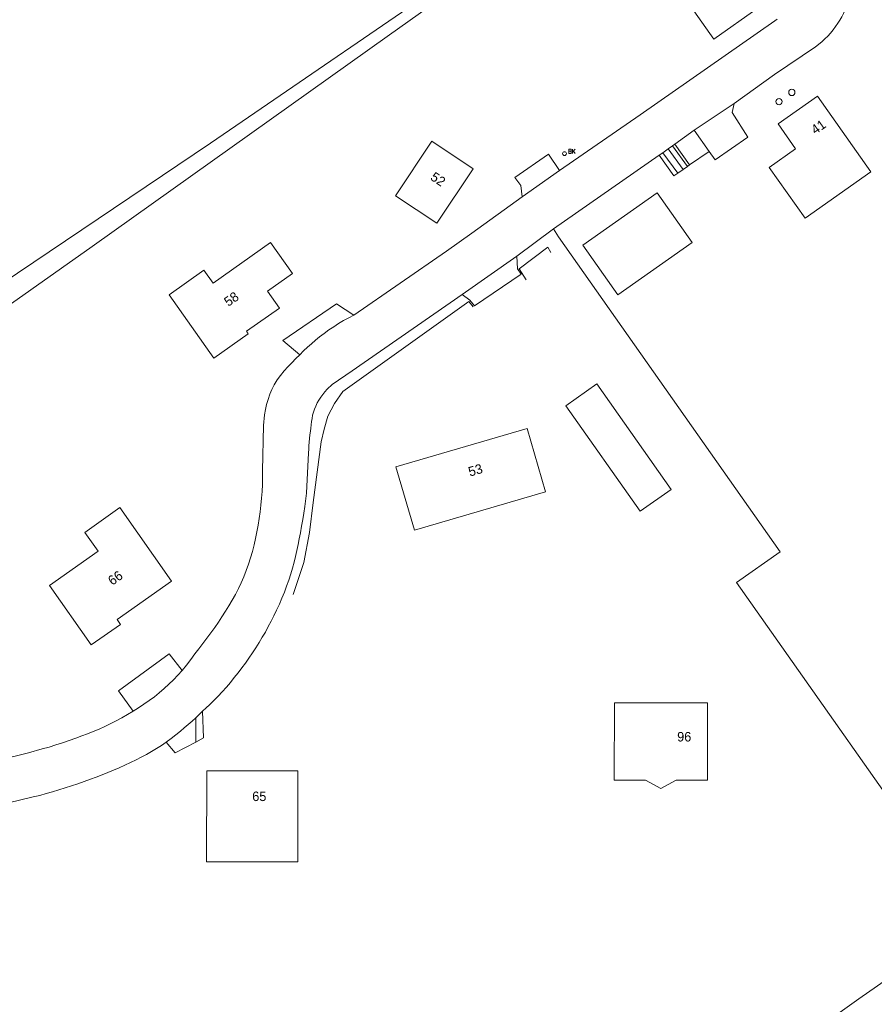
# Model space of a CAD drawing. Header units: metres. Extents: x 138165 to 154469, y 480134 to 494189.
# Tile 366 of 656: x 150519 to 150632, y 482592 to 482721. Entities that reach past the tile are written whole.
import ezdxf

# ---------------------------------------------------------------- set-up
doc = ezdxf.new("R2010")
doc.units = ezdxf.units.M
doc.header["$LTSCALE"] = 0.001
doc.header["$MEASUREMENT"] = 0
for name, color, linetype, lineweight in [('Level 5', 7, 'Continuous', 0), ('TOP-L-terrein schutting raster hek leuning', 7, 'Continuous', 0), ('TOP-L-topo objecten punt', 7, 'Continuous', 0), ('TOP-L-topo objecten vlak', 7, 'Continuous', 0), ('TOP-T-topo huisnummering naamgeving', 7, 'Continuous', 0)]:
    doc.layers.add(name, color=color, linetype=linetype, lineweight=lineweight)
doc.styles.add('Style-INTL_ISO', font='INTL_ISO.shx')
doc.styles.add('Style-STANDARD', font='STANDARD.shx')

# ---------------------------------------------------------------- blocks, each defined once
blk = doc.blocks.new('*U13')
at = {"layer": 'Level 5', "color": 7, "linetype": 'Continuous', "lineweight": 0}
blk.add_circle((0, 0), 0.0415, dxfattribs=at)
blk = doc.blocks.new('150')
at = {"layer": 'Level 5', "color": 7, "linetype": 'Continuous', "lineweight": 0}
blk.add_blockref('*U13', (0, 0), dxfattribs=at)
blk = doc.blocks.new('72')
at = {"layer": 'TOP-L-topo objecten punt', "color": 7, "linetype": 'Continuous', "lineweight": 0}
blk.add_circle((0, 0), 0.025, dxfattribs=at)
at = {"layer": 'TOP-L-topo objecten punt', "color": 7, "linetype": 'Continuous', "lineweight": 0, "style": 'Style-STANDARD'}
blk.add_text('BK', height=0.06, dxfattribs=at).set_placement((0.0483, 0))

msp = doc.modelspace()

# ---------------------------------------------------------------- linework, layer by layer
at = {"layer": 'TOP-L-terrein schutting raster hek leuning', "flags": 128}
for points in [[(150588.91, 482690.82), (150588.49, 482691.52), (150584.72, 482688.69), (150585.64, 482687.24)], [(150554.96, 482645.78), (150556.34, 482649.99), (150557.09, 482653.95), (150557.58, 482657.88), (150558.65, 482665.88), (150559.02, 482667.57), (150559.51, 482669.26), (150560.38, 482670.94), (150561.47, 482672.53), (150578.07, 482684.39), (150578.68, 482683.65)]]:
    msp.add_lwpolyline(points, dxfattribs=at)
at = {"layer": 'TOP-L-topo objecten vlak', "flags": 128}
for points in [[(150730.3, 482839.16), (150728.73, 482838.79), (150722.72, 482834.66), (150714.31, 482828.94), (150698.48, 482817.44), (150672.91, 482799.27), (150664.27, 482792.77), (150655.02, 482785.91), (150655.84, 482785.01), (150656, 482783.83), (150649.42, 482779.45), (150638.76, 482772.11), (150619.29, 482758.13), (150605.88, 482748.51), (150579.21, 482729.35), (150544.03, 482705.23), (150490.97, 482669.51), (150487.58, 482668.61), (150484.27, 482664.45), (150456.1, 482644.51), (150454.59, 482643.26)], [(150456.3, 482640.31), (150458.02, 482640.9), (150483.22, 482659.71), (150528.45, 482691.62), (150567.62, 482719.49), (150605.71, 482746.54), (150616.96, 482754.52)], [(150603.72, 482728.36), (150610.38, 482718.92), (150616.22, 482723.04), (150609.57, 482732.48)], [(150613.06, 482710.46), (150618.36, 482714.28), (150623.78, 482717.91), (150624.61, 482718.59), (150625.01, 482718.96), (150625.39, 482719.34), (150625.75, 482719.74), (150626.09, 482720.16), (150626.41, 482720.59), (150626.71, 482721.03), (150626.98, 482721.45), (150627.22, 482721.88), (150627.45, 482722.32), (150627.65, 482722.77), (150627.84, 482723.22), (150628.01, 482723.69)], [(150618.74, 482721.55), (150618.4, 482721.34), (150600.65, 482708.96), (150590.03, 482701.63)], [(150618.85, 482707.76), (150621.15, 482704.49), (150617.67, 482702.04), (150622.4, 482695.34), (150631.06, 482701.44), (150624.04, 482711.41), (150618.85, 482707.76)], [(150613.06, 482710.46), (150607.8, 482706.92)], [(150609.74, 482704.15), (150610.57, 482703.03), (150614.87, 482706.02), (150612.81, 482709.28), (150613.06, 482710.46)], [(150607.8, 482706.92), (150605.22, 482705.11)], [(150609.74, 482704.15), (150607.8, 482706.92)], [(150568.43, 482698.28), (150573.87, 482694.67), (150578.64, 482701.86), (150573.21, 482705.47), (150568.43, 482698.28)], [(150603.67, 482703.94), (150604.35, 482704.48)], [(150604.94, 482704.87), (150604.35, 482704.48)], [(150604.35, 482704.48), (150606.32, 482701.76)], [(150604.94, 482704.87), (150605.22, 482705.11)], [(150606.91, 482702.17), (150604.94, 482704.87)], [(150605.22, 482705.11), (150607.18, 482702.37)], [(150585.11, 482698.14), (150584.94, 482699.63), (150584.17, 482700.72), (150588.6, 482703.77), (150590.03, 482701.63)], [(150589.25, 482693.96), (150603.15, 482703.66)], [(150603.15, 482703.66), (150603.67, 482703.94)], [(150603.15, 482703.66), (150605.11, 482700.91), (150605.62, 482701.26)], [(150605.62, 482701.26), (150603.67, 482703.94)], [(150607.18, 482702.37), (150609.74, 482704.15)], [(150590.03, 482701.63), (150585.11, 482698.14)], [(150606.32, 482701.76), (150605.62, 482701.26)], [(150606.32, 482701.76), (150606.91, 482702.17)], [(150607.18, 482702.37), (150606.91, 482702.17)], [(150585.11, 482698.14), (150578.5, 482693.35), (150575.15, 482690.99), (150562.95, 482682.58)], [(150593.11, 482691.77), (150597.71, 482685.23), (150607.52, 482692.14), (150602.92, 482698.68), (150593.11, 482691.77)], [(150584.4, 482690.36), (150589.25, 482693.96)], [(150589.25, 482693.96), (150589.89, 482692.87), (150619.11, 482651.38), (150613.38, 482647.35), (150643.01, 482605.28)], [(150538.62, 482685.26), (150544.5, 482676.92), (150549.03, 482680.11), (150548.8, 482680.44), (150553.15, 482683.5), (150551.58, 482685.73), (150554.85, 482688.04), (150551.96, 482692.12), (150544.38, 482686.78), (150543.19, 482688.48), (150538.62, 482685.26)], [(150584.4, 482690.36), (150577.22, 482685.3)], [(150577.22, 482685.3), (150578.23, 482684.56), (150578.84, 482683.79), (150585, 482687.96), (150584.52, 482688.67), (150584.4, 482690.36)], [(150543.01, 482630.41), (150543.46, 482630.83), (150543.91, 482631.24), (150544.49, 482631.81), (150545.05, 482632.38), (150545.6, 482632.97), (150546.14, 482633.58), (150546.67, 482634.19), (150547.18, 482634.82), (150547.68, 482635.45), (150548.17, 482636.09), (150548.65, 482636.74), (150549.12, 482637.4), (150549.58, 482638.07), (150550.02, 482638.75), (150550.45, 482639.43), (150550.87, 482640.13), (150551.28, 482640.83), (150551.67, 482641.54), (150552.05, 482642.25), (150552.41, 482642.97), (150552.76, 482643.71), (150553.12, 482644.48), (150553.45, 482645.27), (150553.78, 482646.07), (150554.08, 482646.87), (150554.37, 482647.68), (150554.63, 482648.49), (150554.86, 482649.25), (150555.06, 482650.02), (150555.25, 482650.79), (150555.43, 482651.56), (150555.59, 482652.34), (150555.74, 482653.12), (150555.89, 482653.9), (150556.05, 482654.76), (150556.2, 482655.63), (150556.34, 482656.49), (150556.46, 482657.36), (150556.68, 482659.1), (150556.97, 482664.42), (150556.99, 482664.9), (150557.02, 482665.37), (150557.06, 482665.85), (150557.1, 482666.32), (150557.15, 482666.8), (150557.21, 482667.27), (150557.27, 482667.7), (150557.31, 482668.12), (150557.36, 482668.55), (150557.43, 482668.97), (150557.51, 482669.39), (150557.61, 482669.8), (150557.75, 482670.2), (150557.92, 482670.6), (150558.11, 482671.01), (150558.33, 482671.39), (150558.58, 482671.77), (150558.84, 482672.13), (150559.12, 482672.48), (150559.42, 482672.81), (150560.07, 482673.42), (150562.7, 482675.25), (150577.22, 482685.3)], [(150555.83, 482677.36), (150553.6, 482679.23), (150560.65, 482684.08), (150562.95, 482682.58)], [(150562.95, 482682.58), (150562.27, 482682.22), (150561.59, 482681.85), (150560.93, 482681.46), (150560.28, 482681.05), (150559.64, 482680.62), (150559.02, 482680.17), (150558.41, 482679.71), (150557.87, 482679.26), (150557.34, 482678.81), (150556.83, 482678.34), (150556.32, 482677.85), (150555.83, 482677.36)], [(150555.83, 482677.36), (150555.3, 482676.84), (150554.77, 482676.31), (150554.24, 482675.77), (150553.74, 482675.22), (150553.27, 482674.64), (150552.84, 482674.04), (150552.46, 482673.4), (150552.15, 482672.78), (150551.88, 482672.14), (150551.64, 482671.48), (150551.44, 482670.81), (150551.28, 482670.13), (150551.15, 482669.44), (150551.02, 482668.05), (150550.91, 482662.07), (150550.91, 482661.17), (150550.89, 482660.27), (150550.84, 482659.36), (150550.78, 482658.46), (150550.69, 482657.56), (150550.58, 482656.66), (150550.46, 482655.79), (150550.32, 482654.91), (150550.17, 482654.04), (150549.99, 482653.17), (150549.79, 482652.3), (150549.57, 482651.45), (150549.33, 482650.59), (150549.06, 482649.75), (150548.76, 482648.92), (150548.44, 482648.09), (150548.1, 482647.31), (150547.72, 482646.54), (150547.33, 482645.78), (150546.91, 482645.03), (150546.47, 482644.29), (150546.02, 482643.56), (150545.56, 482642.84), (150545.09, 482642.12), (150544.61, 482641.41), (150544.1, 482640.7), (150543.58, 482640.01), (150543.05, 482639.32), (150542.52, 482638.63), (150541.99, 482637.95), (150541.44, 482637.21), (150540.88, 482636.47), (150540.3, 482635.76)], [(150590.86, 482670.64), (150600.65, 482656.74), (150604.74, 482659.62), (150594.95, 482673.52), (150590.86, 482670.64)], [(150568.48, 482662.61), (150570.91, 482654.26), (150588.2, 482659.31), (150585.76, 482667.66), (150568.48, 482662.61)], [(150532.1, 482657.21), (150527.48, 482653.96), (150529.24, 482651.46), (150522.82, 482646.94), (150528.33, 482639.14), (150532.17, 482641.84), (150531.73, 482642.46), (150538.93, 482647.52), (150532.1, 482657.21)], [(150533.86, 482630.4), (150531.93, 482633.08), (150538.62, 482637.96), (150540.3, 482635.76)], [(150540.3, 482635.76), (150539.74, 482635.13), (150539.16, 482634.53), (150538.55, 482633.94), (150537.94, 482633.37), (150537.3, 482632.82), (150536.65, 482632.3), (150535.97, 482631.79), (150535.28, 482631.31), (150534.58, 482630.85), (150533.86, 482630.4)], [(150533.86, 482630.4), (150533.12, 482629.96), (150532.38, 482629.53), (150531.62, 482629.12), (150530.85, 482628.73), (150530.11, 482628.38), (150529.36, 482628.04), (150528.6, 482627.73), (150527.84, 482627.43), (150527.08, 482627.14), (150526.31, 482626.86), (150525.43, 482626.54), (150524.55, 482626.24), (150523.66, 482625.96), (150522.77, 482625.68), (150521.88, 482625.42), (150520.08, 482624.93), (150512.91, 482623.16), (150512.21, 482622.95), (150511.52, 482622.74), (150510.82, 482622.52), (150510.13, 482622.31)], [(150542.12, 482626.31), (150543.11, 482626.87), (150543.01, 482630.41)], [(150542.12, 482629.54), (150542.57, 482629.97), (150543.01, 482630.41)], [(150605.39, 482621.32), (150609.53, 482621.31), (150609.55, 482631.49), (150597.27, 482631.52), (150597.25, 482621.33), (150601.39, 482621.32), (150603.39, 482620.22), (150605.39, 482621.32)], [(150542.12, 482629.54), (150541.62, 482629.09), (150541.11, 482628.64), (150540.6, 482628.2), (150540.08, 482627.77), (150539.47, 482627.27), (150538.85, 482626.78), (150538.22, 482626.31)], [(150542.12, 482626.31), (150542.12, 482629.54)], [(150514.13, 482617.52), (150520.68, 482619.1), (150521.54, 482619.31), (150522.38, 482619.54), (150523.23, 482619.78), (150524.07, 482620.03), (150524.91, 482620.29), (150525.75, 482620.56), (150526.58, 482620.84), (150527.41, 482621.13), (150528.23, 482621.43), (150528.99, 482621.72), (150529.76, 482622.02), (150530.52, 482622.32), (150531.27, 482622.63), (150532.02, 482622.95), (150532.77, 482623.29), (150533.51, 482623.64), (150534.24, 482624), (150534.92, 482624.35), (150535.6, 482624.71), (150536.27, 482625.09), (150536.93, 482625.47), (150537.58, 482625.88), (150538.22, 482626.31)], [(150538.22, 482626.31), (150539.4, 482624.9), (150542.12, 482626.31)], [(150543.55, 482622.56), (150543.54, 482610.56), (150555.54, 482610.56), (150555.55, 482622.56), (150543.55, 482622.56)], [(150637.46, 482598.08), (150631.95, 482594.22), (150629.5, 482592.49), (150615.22, 482582.34), (150597.29, 482569.93)]]:
    msp.add_lwpolyline(points, dxfattribs=at)

# ---------------------------------------------------------------- block references
at = {"layer": 'TOP-L-topo objecten punt', "xscale": 10, "yscale": 10, "zscale": 10}
for name, p in [('150', (150620.65, 482711.91)), ('150', (150618.97, 482710.7)), ('72', (150590.69, 482703.85))]:
    msp.add_blockref(name, p, dxfattribs=at)

# ---------------------------------------------------------------- texts
at = {"layer": 'TOP-T-topo huisnummering naamgeving', "style": 'Style-INTL_ISO'}
for s, rotation, p in [('41', 35.2, (150623.75, 482706.32)), ('52', 326.4, (150572.92, 482700.48)), ('58', 35.2, (150546.4, 482683.65)), ('53', 16.3, (150578.24, 482661.3)), ('66', 35.2, (150531.11, 482646.91)), ('96', 359.9, (150605.54, 482626.41))]:
    msp.add_text(s, height=1.25, rotation=rotation, dxfattribs=at).set_placement(p)
msp.add_text('65', height=1.25, dxfattribs=at).set_placement((150549.55, 482618.56))

doc.saveas('drawing.dxf')
